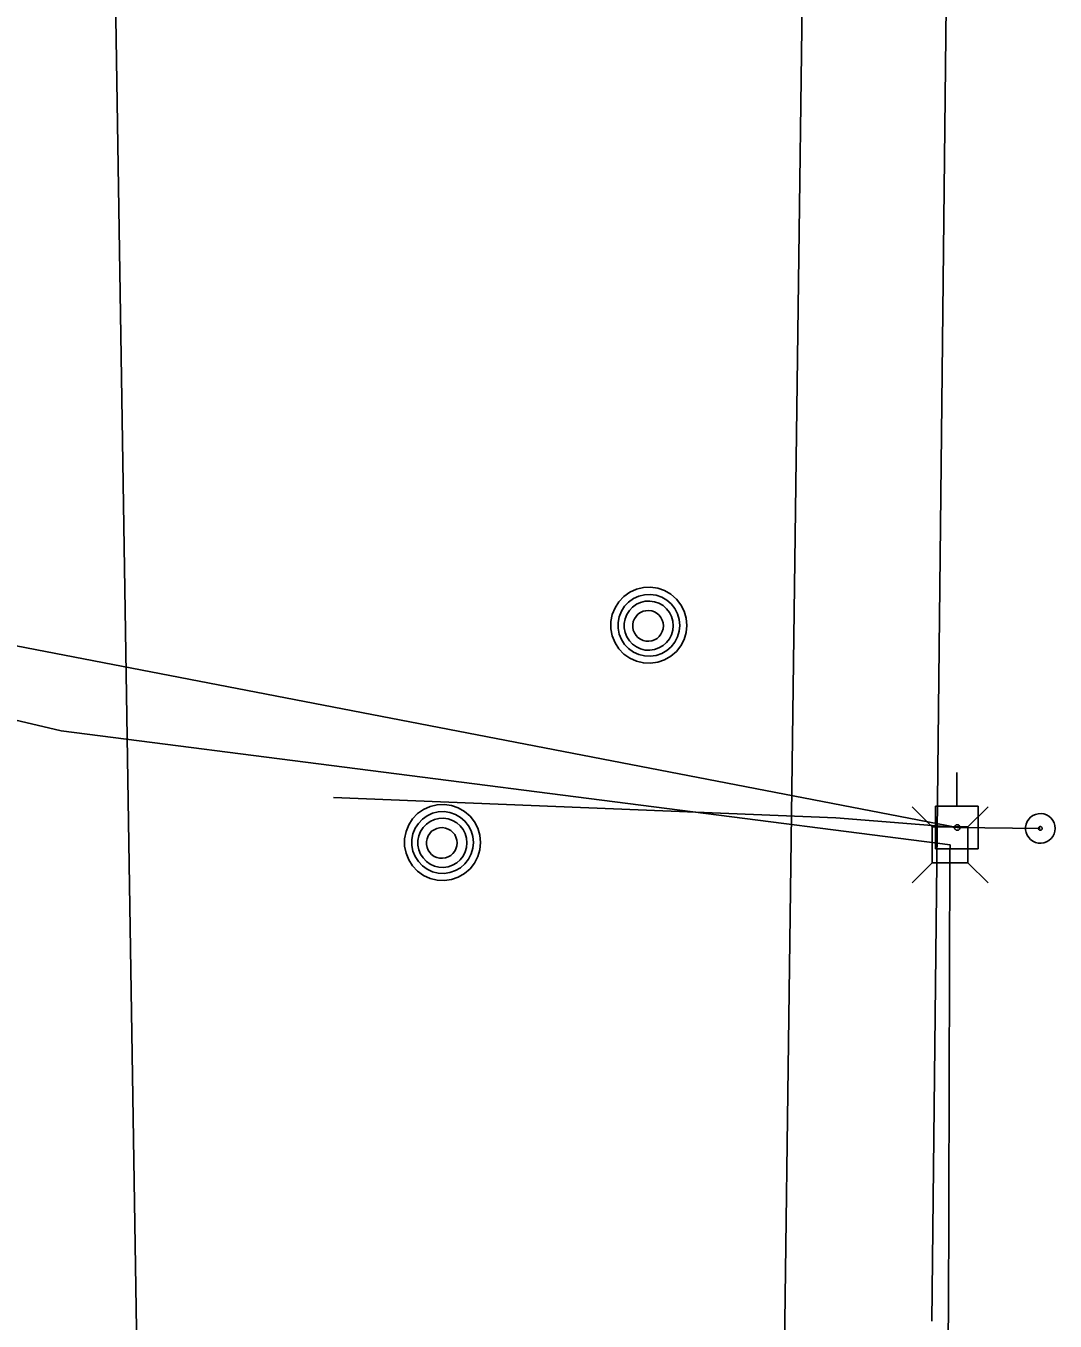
# Model space of a CAD drawing. Extents: x 596028 to 606371, y 330010 to 403088.
# Drawn here: x 602068.8 to 602158, y 363598.3 to 363710.5 of the extents above; entities that cross this region are included whole.
import ezdxf

# ---------------------------------------------------------------- set-up
doc = ezdxf.new("R2010")
doc.units = 0
for name, color, linetype in [('E_UTL_AG_Bold', 7, 'Continuous'), ('E_UTL_E_UG', 7, 'Continuous'), ('E_UTL_EGuyWire', 7, 'Continuous'), ('E_UTL_EPowerPole', 7, 'Continuous'), ('E_UTL_FO_UG', 7, 'Continuous'), ('E_UTL_G_UG', 7, 'Continuous'), ('E_UTL_MH', 7, 'Continuous'), ('E_UTL_Overhead', 7, 'Continuous'), ('E_UTL_W_UG', 7, 'Continuous')]:
    doc.layers.add(name, color=color, linetype=linetype)

msp = doc.modelspace()

# ---------------------------------------------------------------- linework, layer by layer
at = {"layer": 'E_UTL_AG_Bold'}
for points in [[(602147.34, 363641.13), (602145.59, 363642.88)], [(602150.43, 363641.13), (602152.19, 363642.88)], [(602150.43, 363641.13), (602147.34, 363641.13)], [(602147.34, 363641.13), (602147.34, 363638.03)], [(602150.43, 363638.03), (602150.43, 363641.13)], [(602147.34, 363638.03), (602145.59, 363636.28)], [(602147.34, 363638.03), (602150.43, 363638.03)], [(602150.43, 363638.03), (602152.19, 363636.28)]]:
    msp.add_lwpolyline(points, dxfattribs=at)
at = {"layer": 'E_UTL_E_UG'}
for points in [[(602078.82, 363569.87), (602076, 363747.96), (602075.58, 363768.52), (602093.27, 363966.94), (602082.34, 364160.16), (602083.91, 364353.61), (602075.37, 364532.41), (602096.94, 364666.22), (602086.34, 364750.3)], [(602095.43, 363643.69), (602138.98, 363641.92), (602149.5, 363641.08)]]:
    msp.add_lwpolyline(points, dxfattribs=at)
at = {"layer": 'E_UTL_EGuyWire'}
msp.add_line((602156.7, 363641), (602149.5, 363641.08), dxfattribs=at)
for points in [[(602157.98, 363641), (602157.96, 363641.24), (602157.89, 363641.48), (602157.78, 363641.69), (602157.63, 363641.89), (602157.44, 363642.05), (602157.23, 363642.17), (602157, 363642.25), (602156.76, 363642.28), (602156.52, 363642.27), (602156.28, 363642.21), (602156.06, 363642.11), (602155.86, 363641.97), (602155.69, 363641.79), (602155.56, 363641.59), (602155.47, 363641.36), (602155.42, 363641.12), (602155.42, 363640.88), (602155.47, 363640.64), (602155.56, 363640.41), (602155.69, 363640.21), (602155.86, 363640.03), (602156.06, 363639.89), (602156.28, 363639.79), (602156.52, 363639.73), (602156.76, 363639.72), (602157, 363639.75), (602157.23, 363639.83), (602157.44, 363639.96), (602157.63, 363640.12), (602157.78, 363640.31), (602157.89, 363640.52), (602157.96, 363640.76), (602157.98, 363641)], [(602156.86, 363641), (602156.86, 363641.03), (602156.85, 363641.06), (602156.83, 363641.09), (602156.81, 363641.11), (602156.79, 363641.13), (602156.76, 363641.15), (602156.74, 363641.16), (602156.71, 363641.16), (602156.67, 363641.16), (602156.65, 363641.15), (602156.62, 363641.14), (602156.59, 363641.12), (602156.57, 363641.1), (602156.56, 363641.07), (602156.54, 363641.05), (602156.54, 363641.02), (602156.54, 363640.99), (602156.54, 363640.96), (602156.56, 363640.93), (602156.57, 363640.9), (602156.59, 363640.88), (602156.62, 363640.86), (602156.65, 363640.85), (602156.67, 363640.84), (602156.71, 363640.84), (602156.74, 363640.84), (602156.76, 363640.85), (602156.79, 363640.87), (602156.81, 363640.89), (602156.83, 363640.91), (602156.85, 363640.94), (602156.86, 363640.97), (602156.86, 363641)]]:
    msp.add_lwpolyline(points, dxfattribs=at)
at = {"layer": 'E_UTL_EPowerPole'}
for points in [[(602149.47, 363642.92), (602149.47, 363645.83)], [(602151.31, 363642.92), (602147.62, 363642.92)], [(602147.62, 363642.92), (602147.62, 363639.23)], [(602151.31, 363639.23), (602151.31, 363642.92)], [(602149.74, 363641.08), (602149.73, 363641.12), (602149.72, 363641.17), (602149.7, 363641.21), (602149.67, 363641.24), (602149.64, 363641.27), (602149.6, 363641.3), (602149.55, 363641.31), (602149.51, 363641.32), (602149.46, 363641.32), (602149.42, 363641.3), (602149.38, 363641.29), (602149.34, 363641.26), (602149.31, 363641.23), (602149.29, 363641.19), (602149.27, 363641.15), (602149.26, 363641.1), (602149.26, 363641.06), (602149.27, 363641.01), (602149.29, 363640.97), (602149.31, 363640.93), (602149.34, 363640.9), (602149.38, 363640.87), (602149.42, 363640.85), (602149.46, 363640.84), (602149.51, 363640.84), (602149.55, 363640.85), (602149.6, 363640.86), (602149.64, 363640.89), (602149.67, 363640.92), (602149.7, 363640.95), (602149.72, 363640.99), (602149.73, 363641.03), (602149.74, 363641.08)], [(602147.62, 363639.23), (602151.31, 363639.23)]]:
    msp.add_lwpolyline(points, dxfattribs=at)
at = {"layer": 'E_UTL_FO_UG'}
for points in [[(602055.87, 363653.22), (602071.85, 363649.44), (602148.89, 363639.58)], [(602146.35, 363516.85), (602148.73, 363598.68), (602148.85, 363638.87), (602148.89, 363639.58)]]:
    msp.add_lwpolyline(points, dxfattribs=at)
at = {"layer": 'E_UTL_G_UG'}
msp.add_lwpolyline([(602147.29, 363598.33), (602151.61, 363993.2)], dxfattribs=at)
at = {"layer": 'E_UTL_MH'}
for points in [[(602126.07, 363658.59), (602126.01, 363659.22), (602125.83, 363659.82), (602125.54, 363660.38), (602125.16, 363660.87), (602124.68, 363661.28), (602124.14, 363661.6), (602123.55, 363661.8), (602122.93, 363661.89), (602122.3, 363661.86), (602121.69, 363661.71), (602121.12, 363661.45), (602120.61, 363661.09), (602120.17, 363660.63), (602119.84, 363660.11), (602119.6, 363659.52), (602119.48, 363658.91), (602119.48, 363658.28), (602119.6, 363657.67), (602119.84, 363657.08), (602120.17, 363656.55), (602120.61, 363656.1), (602121.12, 363655.74), (602121.69, 363655.48), (602122.3, 363655.33), (602122.93, 363655.3), (602123.55, 363655.39), (602124.14, 363655.59), (602124.68, 363655.91), (602125.16, 363656.32), (602125.54, 363656.81), (602125.83, 363657.37), (602126.01, 363657.97), (602126.07, 363658.59)], [(602125.45, 363658.59), (602125.4, 363659.1), (602125.26, 363659.59), (602125.03, 363660.04), (602124.71, 363660.44), (602124.33, 363660.77), (602123.89, 363661.03), (602123.41, 363661.19), (602122.9, 363661.26), (602122.4, 363661.24), (602121.9, 363661.12), (602121.44, 363660.91), (602121.02, 363660.61), (602120.67, 363660.25), (602120.4, 363659.82), (602120.21, 363659.34), (602120.11, 363658.84), (602120.11, 363658.34), (602120.21, 363657.84), (602120.4, 363657.36), (602120.67, 363656.94), (602121.02, 363656.57), (602121.44, 363656.27), (602121.9, 363656.06), (602122.4, 363655.94), (602122.9, 363655.92), (602123.41, 363655.99), (602123.89, 363656.16), (602124.33, 363656.41), (602124.71, 363656.74), (602125.03, 363657.14), (602125.26, 363657.6), (602125.4, 363658.08), (602125.45, 363658.59)], [(602124.89, 363658.56), (602124.85, 363658.96), (602124.74, 363659.35), (602124.55, 363659.71), (602124.3, 363660.03), (602124, 363660.3), (602123.65, 363660.5), (602123.26, 363660.63), (602122.86, 363660.69), (602122.46, 363660.67), (602122.06, 363660.57), (602121.7, 363660.41), (602121.37, 363660.17), (602121.09, 363659.88), (602120.87, 363659.54), (602120.72, 363659.16), (602120.64, 363658.76), (602120.64, 363658.36), (602120.72, 363657.96), (602120.87, 363657.59), (602121.09, 363657.25), (602121.37, 363656.95), (602121.7, 363656.72), (602122.06, 363656.55), (602122.46, 363656.45), (602122.86, 363656.44), (602123.26, 363656.49), (602123.65, 363656.63), (602124, 363656.83), (602124.3, 363657.09), (602124.55, 363657.41), (602124.74, 363657.77), (602124.85, 363658.16), (602124.89, 363658.56)], [(602124.03, 363658.55), (602124.01, 363658.8), (602123.94, 363659.04), (602123.82, 363659.27), (602123.67, 363659.47), (602123.48, 363659.63), (602123.26, 363659.76), (602123.02, 363659.84), (602122.77, 363659.88), (602122.51, 363659.86), (602122.27, 363659.81), (602122.04, 363659.7), (602121.83, 363659.55), (602121.66, 363659.37), (602121.52, 363659.16), (602121.42, 363658.92), (602121.38, 363658.67), (602121.38, 363658.42), (602121.42, 363658.17), (602121.52, 363657.94), (602121.66, 363657.72), (602121.83, 363657.54), (602122.04, 363657.39), (602122.27, 363657.29), (602122.51, 363657.23), (602122.77, 363657.22), (602123.02, 363657.25), (602123.26, 363657.33), (602123.48, 363657.46), (602123.67, 363657.63), (602123.82, 363657.83), (602123.94, 363658.05), (602124.01, 363658.29), (602124.03, 363658.55)], [(602108.19, 363639.79), (602108.13, 363640.41), (602107.96, 363641.01), (602107.67, 363641.57), (602107.28, 363642.06), (602106.81, 363642.47), (602106.26, 363642.79), (602105.67, 363642.99), (602105.05, 363643.08), (602104.42, 363643.05), (602103.81, 363642.91), (602103.24, 363642.64), (602102.73, 363642.28), (602102.3, 363641.83), (602101.96, 363641.3), (602101.73, 363640.72), (602101.61, 363640.1), (602101.61, 363639.47), (602101.73, 363638.86), (602101.96, 363638.27), (602102.3, 363637.75), (602102.73, 363637.29), (602103.24, 363636.93), (602103.81, 363636.67), (602104.42, 363636.52), (602105.05, 363636.49), (602105.67, 363636.58), (602106.26, 363636.79), (602106.81, 363637.1), (602107.28, 363637.51), (602107.67, 363638), (602107.96, 363638.56), (602108.13, 363639.16), (602108.19, 363639.79)], [(602107.58, 363639.78), (602107.53, 363640.29), (602107.38, 363640.78), (602107.15, 363641.23), (602106.84, 363641.63), (602106.45, 363641.96), (602106.01, 363642.22), (602105.53, 363642.38), (602105.03, 363642.46), (602104.52, 363642.43), (602104.02, 363642.31), (602103.56, 363642.1), (602103.15, 363641.81), (602102.8, 363641.44), (602102.52, 363641.01), (602102.33, 363640.54), (602102.23, 363640.04), (602102.23, 363639.53), (602102.33, 363639.03), (602102.52, 363638.56), (602102.8, 363638.13), (602103.15, 363637.76), (602103.56, 363637.46), (602104.02, 363637.25), (602104.52, 363637.13), (602105.03, 363637.11), (602105.53, 363637.18), (602106.01, 363637.35), (602106.45, 363637.6), (602106.84, 363637.94), (602107.15, 363638.34), (602107.38, 363638.79), (602107.53, 363639.28), (602107.58, 363639.78)], [(602107.01, 363639.75), (602106.97, 363640.16), (602106.86, 363640.55), (602106.67, 363640.9), (602106.42, 363641.22), (602106.12, 363641.49), (602105.77, 363641.69), (602105.39, 363641.82), (602104.99, 363641.88), (602104.58, 363641.86), (602104.19, 363641.77), (602103.82, 363641.6), (602103.49, 363641.36), (602103.21, 363641.07), (602102.99, 363640.73), (602102.84, 363640.35), (602102.76, 363639.96), (602102.76, 363639.55), (602102.84, 363639.15), (602102.99, 363638.78), (602103.21, 363638.44), (602103.49, 363638.14), (602103.82, 363637.91), (602104.19, 363637.74), (602104.58, 363637.65), (602104.99, 363637.63), (602105.39, 363637.68), (602105.77, 363637.82), (602106.12, 363638.02), (602106.42, 363638.28), (602106.67, 363638.6), (602106.86, 363638.96), (602106.97, 363639.35), (602107.01, 363639.75)], [(602106.16, 363639.74), (602106.13, 363639.99), (602106.06, 363640.23), (602105.95, 363640.46), (602105.79, 363640.66), (602105.6, 363640.82), (602105.38, 363640.95), (602105.14, 363641.03), (602104.89, 363641.07), (602104.64, 363641.06), (602104.39, 363641), (602104.16, 363640.89), (602103.95, 363640.75), (602103.78, 363640.56), (602103.64, 363640.35), (602103.55, 363640.11), (602103.5, 363639.87), (602103.5, 363639.61), (602103.55, 363639.36), (602103.64, 363639.13), (602103.78, 363638.92), (602103.95, 363638.73), (602104.16, 363638.58), (602104.39, 363638.48), (602104.64, 363638.42), (602104.89, 363638.41), (602105.14, 363638.44), (602105.38, 363638.53), (602105.6, 363638.65), (602105.79, 363638.82), (602105.95, 363639.02), (602106.06, 363639.24), (602106.13, 363639.49), (602106.16, 363639.74)]]:
    msp.add_lwpolyline(points, dxfattribs=at)
at = {"layer": 'E_UTL_Overhead'}
msp.add_lwpolyline([(602023.02, 363665.48), (602149.5, 363641.08)], dxfattribs=at)
at = {"layer": 'E_UTL_W_UG'}
msp.add_lwpolyline([(602134.92, 363563.21), (602134.34, 363580.71), (602136.3, 363730.09)], dxfattribs=at)

doc.saveas('drawing.dxf')
